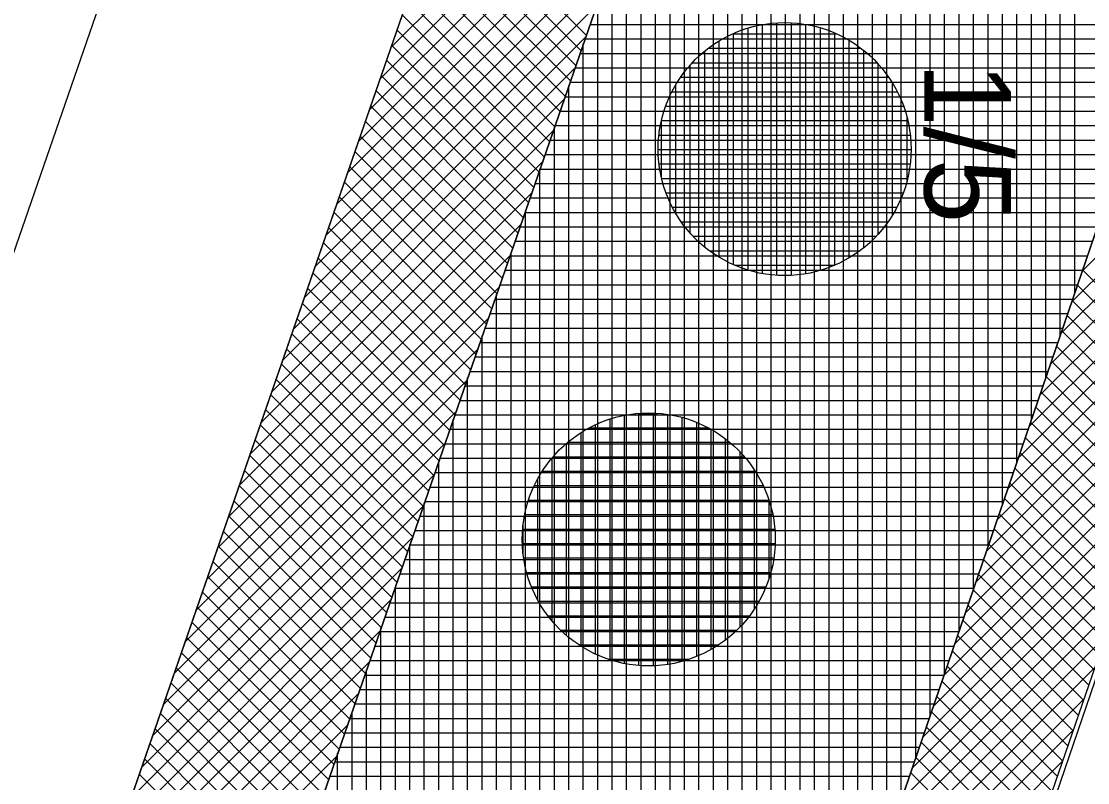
# Model space of a CAD drawing. Extents: x -565346 to -564154, y -1097386 to -1095620.
# Drawn here: x -564193.91 to -564179.15, y -1096327 to -1096316.47 of the extents above; entities that cross this region are included whole.
import ezdxf

# ---------------------------------------------------------------- set-up
doc = ezdxf.new("R2010")
doc.units = 0
for name, color, linetype in [('Vrstva 1', 7, 'Continuous'), ('Vrstva 13', 7, 'Continuous'), ('Vrstva 40', 7, 'Continuous'), ('Vrstva 41', 7, 'Continuous'), ('Vrstva 42', 7, 'Continuous'), ('Vrstva 43', 7, 'Continuous'), ('Vrstva 44', 7, 'Continuous')]:
    doc.layers.add(name, color=color, linetype=linetype)

msp = doc.modelspace()

# ---------------------------------------------------------------- linework, layer by layer
at = {"layer": 'Vrstva 1'}
for p, q in [((-564187.49, -1096300.83), (-564202.39, -1096343.85)), ((-564183.37, -1096301.17), (-564225.11, -1096421.68))]:
    msp.add_line(p, q, dxfattribs=at)
at = {"layer": 'Vrstva 13'}
msp.add_line((-564171.03, -1096302.15), (-564215.39, -1096431.76), dxfattribs=at)
at = {"layer": 'Vrstva 41'}
for points in [[(-564215.226, -1096425.104), (-564213.26, -1096425.74), (-564190.01, -1096357.19), (-564171.03, -1096302.15), (-564177.55, -1096264.11), (-564190.98, -1096227.75), (-564194.264, -1096223.181), (-564195.888, -1096224.348), (-564192.762, -1096228.697), (-564179.49, -1096264.63), (-564173.087, -1096301.985)], [(-564225.11, -1096421.68), (-564222.748, -1096422.498), (-564180.797, -1096301.38), (-564186.765, -1096266.582), (-564199.442, -1096232.246), (-564201.974, -1096228.723), (-564204.005, -1096230.182), (-564201.67, -1096233.43), (-564189.19, -1096267.23), (-564183.37, -1096301.17)]]:
    msp.add_lwpolyline(points, close=True, dxfattribs=at)
at = {"layer": 'Vrstva 42'}
for p, q in [((-564184.748, -1096312.788), (-564188.796, -1096316.835)), ((-564184.898, -1096313.22), (-564188.946, -1096317.268)), ((-564185.048, -1096313.653), (-564189.096, -1096317.701)), ((-564185.198, -1096314.086), (-564189.245, -1096318.133)), ((-564185.348, -1096314.518), (-564189.395, -1096318.566)), ((-564188.055, -1096314.695), (-564186.089, -1096316.66)), ((-564188.127, -1096314.905), (-564186.162, -1096316.87)), ((-564185.498, -1096314.951), (-564189.545, -1096318.999)), ((-564188.2, -1096315.115), (-564186.235, -1096317.08)), ((-564185.647, -1096315.384), (-564189.695, -1096319.432)), ((-564188.273, -1096315.325), (-564186.308, -1096317.29)), ((-564188.346, -1096315.535), (-564186.381, -1096317.5)), ((-564185.797, -1096315.817), (-564189.845, -1096319.864)), ((-564188.418, -1096315.745), (-564186.453, -1096317.71)), ((-564188.491, -1096315.955), (-564186.526, -1096317.92)), ((-564185.947, -1096316.249), (-564189.995, -1096320.297)), ((-564188.564, -1096316.165), (-564186.599, -1096318.131)), ((-564188.637, -1096316.376), (-564186.672, -1096318.341)), ((-564186.097, -1096316.682), (-564190.145, -1096320.73)), ((-564188.709, -1096316.586), (-564186.744, -1096318.551)), ((-564188.782, -1096316.796), (-564186.817, -1096318.761)), ((-564176.071, -1096316.769), (-564179.227, -1096319.924)), ((-564188.855, -1096317.006), (-564186.89, -1096318.971)), ((-564186.247, -1096317.115), (-564190.295, -1096321.162)), ((-564188.928, -1096317.216), (-564186.963, -1096319.181)), ((-564176.22, -1096317.2), (-564179.374, -1096320.354)), ((-564189, -1096317.426), (-564187.035, -1096319.391)), ((-564186.397, -1096317.547), (-564190.444, -1096321.595)), ((-564189.073, -1096317.636), (-564187.108, -1096319.601)), ((-564176.369, -1096317.632), (-564179.521, -1096320.785)), ((-564189.146, -1096317.846), (-564187.181, -1096319.811)), ((-564186.547, -1096317.98), (-564190.594, -1096322.028)), ((-564189.219, -1096318.056), (-564187.254, -1096320.021)), ((-564176.518, -1096318.064), (-564179.669, -1096321.215)), ((-564189.291, -1096318.266), (-564187.326, -1096320.231)), ((-564186.697, -1096318.413), (-564190.744, -1096322.461)), ((-564189.364, -1096318.476), (-564187.399, -1096320.441)), ((-564176.667, -1096318.495), (-564179.816, -1096321.645)), ((-564189.437, -1096318.686), (-564187.472, -1096320.651)), ((-564186.846, -1096318.846), (-564190.894, -1096322.893)), ((-564189.51, -1096318.897), (-564187.545, -1096320.862)), ((-564176.815, -1096318.927), (-564179.963, -1096322.075)), ((-564189.583, -1096319.107), (-564187.617, -1096321.072)), ((-564186.996, -1096319.278), (-564191.044, -1096323.326)), ((-564189.655, -1096319.317), (-564187.69, -1096321.282)), ((-564176.964, -1096319.359), (-564180.11, -1096322.505)), ((-564189.728, -1096319.527), (-564187.763, -1096321.492)), ((-564187.146, -1096319.711), (-564191.194, -1096323.759)), ((-564189.801, -1096319.737), (-564187.836, -1096321.702)), ((-564177.113, -1096319.791), (-564180.257, -1096322.935)), ((-564189.874, -1096319.947), (-564187.909, -1096321.912)), ((-564179.221, -1096319.906), (-564177.683, -1096321.444)), ((-564187.296, -1096320.144), (-564191.344, -1096324.191)), ((-564189.946, -1096320.157), (-564187.981, -1096322.122)), ((-564177.262, -1096320.222), (-564180.404, -1096323.365)), ((-564179.293, -1096320.117), (-564177.756, -1096321.654)), ((-564190.019, -1096320.367), (-564188.054, -1096322.332)), ((-564179.365, -1096320.328), (-564177.828, -1096321.864)), ((-564179.437, -1096320.538), (-564177.901, -1096322.075)), ((-564187.446, -1096320.577), (-564191.494, -1096324.624)), ((-564190.092, -1096320.577), (-564188.127, -1096322.542)), ((-564177.411, -1096320.654), (-564180.552, -1096323.795)), ((-564190.165, -1096320.787), (-564188.2, -1096322.752)), ((-564179.509, -1096320.749), (-564177.973, -1096322.285)), ((-564179.581, -1096320.96), (-564178.046, -1096322.495)), ((-564187.596, -1096321.009), (-564191.643, -1096325.057)), ((-564190.237, -1096320.997), (-564188.272, -1096322.962)), ((-564177.56, -1096321.086), (-564180.699, -1096324.225)), ((-564190.31, -1096321.207), (-564188.345, -1096323.172)), ((-564179.653, -1096321.17), (-564178.118, -1096322.706)), ((-564190.383, -1096321.417), (-564188.418, -1096323.383)), ((-564179.726, -1096321.381), (-564178.191, -1096322.916)), ((-564187.746, -1096321.442), (-564191.793, -1096325.49)), ((-564177.709, -1096321.517), (-564180.846, -1096324.655)), ((-564190.456, -1096321.628), (-564188.491, -1096323.593)), ((-564179.798, -1096321.592), (-564178.263, -1096323.126)), ((-564187.896, -1096321.875), (-564191.943, -1096325.922)), ((-564190.528, -1096321.838), (-564188.563, -1096323.803)), ((-564179.87, -1096321.803), (-564178.336, -1096323.337)), ((-564177.858, -1096321.949), (-564180.993, -1096325.085)), ((-564179.942, -1096322.013), (-564178.408, -1096323.547)), ((-564190.601, -1096322.048), (-564188.636, -1096324.013)), ((-564188.046, -1096322.307), (-564192.093, -1096326.355)), ((-564190.674, -1096322.258), (-564188.709, -1096324.223)), ((-564180.014, -1096322.224), (-564178.481, -1096323.757)), ((-564190.747, -1096322.468), (-564188.782, -1096324.433)), ((-564178.006, -1096322.381), (-564181.14, -1096325.515)), ((-564180.086, -1096322.435), (-564178.554, -1096323.967)), ((-564188.195, -1096322.74), (-564192.243, -1096326.788)), ((-564190.82, -1096322.678), (-564188.854, -1096324.643)), ((-564180.158, -1096322.646), (-564178.626, -1096324.178)), ((-564190.892, -1096322.888), (-564188.927, -1096324.853)), ((-564178.155, -1096322.813), (-564181.288, -1096325.945)), ((-564180.23, -1096322.856), (-564178.699, -1096324.388)), ((-564188.345, -1096323.173), (-564192.393, -1096327.22)), ((-564190.965, -1096323.098), (-564189, -1096325.063)), ((-564180.303, -1096323.067), (-564178.771, -1096324.598)), ((-564191.038, -1096323.308), (-564189.073, -1096325.273)), ((-564178.304, -1096323.244), (-564181.435, -1096326.375)), ((-564180.375, -1096323.278), (-564178.844, -1096324.809)), ((-564180.447, -1096323.488), (-564178.916, -1096325.019)), ((-564188.495, -1096323.606), (-564192.543, -1096327.653)), ((-564191.111, -1096323.518), (-564189.146, -1096325.483)), ((-564191.183, -1096323.728), (-564189.218, -1096325.693)), ((-564178.453, -1096323.676), (-564181.582, -1096326.805)), ((-564180.519, -1096323.699), (-564178.989, -1096325.229)), ((-564191.256, -1096323.938), (-564189.291, -1096325.903)), ((-564180.591, -1096323.91), (-564179.061, -1096325.44)), ((-564188.645, -1096324.038), (-564192.693, -1096328.086)), ((-564191.329, -1096324.148), (-564189.364, -1096326.114)), ((-564178.602, -1096324.108), (-564181.729, -1096327.235)), ((-564180.663, -1096324.121), (-564179.134, -1096325.65)), ((-564191.402, -1096324.359), (-564189.437, -1096326.324)), ((-564180.735, -1096324.331), (-564179.206, -1096325.86)), ((-564188.795, -1096324.471), (-564192.843, -1096328.519)), ((-564191.474, -1096324.569), (-564189.509, -1096326.534)), ((-564178.751, -1096324.539), (-564181.876, -1096327.665)), ((-564180.807, -1096324.542), (-564179.279, -1096326.071)), ((-564191.547, -1096324.779), (-564189.582, -1096326.744)), ((-564180.88, -1096324.753), (-564179.351, -1096326.281)), ((-564188.945, -1096324.904), (-564192.992, -1096328.951)), ((-564178.9, -1096324.971), (-564182.023, -1096328.095)), ((-564180.952, -1096324.963), (-564179.424, -1096326.491)), ((-564191.62, -1096324.989), (-564189.655, -1096326.954)), ((-564191.693, -1096325.199), (-564189.728, -1096327.164)), ((-564181.024, -1096325.174), (-564179.496, -1096326.702)), ((-564189.095, -1096325.337), (-564193.142, -1096329.384)), ((-564191.765, -1096325.409), (-564189.8, -1096327.374)), ((-564179.049, -1096325.403), (-564182.171, -1096328.525)), ((-564181.096, -1096325.385), (-564179.569, -1096326.912)), ((-564191.838, -1096325.619), (-564189.873, -1096327.584)), ((-564181.168, -1096325.596), (-564179.641, -1096327.122)), ((-564189.245, -1096325.769), (-564193.292, -1096329.817)), ((-564191.911, -1096325.829), (-564189.946, -1096327.794)), ((-564179.197, -1096325.835), (-564182.318, -1096328.955)), ((-564181.24, -1096325.806), (-564179.714, -1096327.333)), ((-564191.984, -1096326.039), (-564190.019, -1096328.004)), ((-564181.312, -1096326.017), (-564179.786, -1096327.543)), ((-564189.394, -1096326.202), (-564193.442, -1096330.25)), ((-564192.056, -1096326.249), (-564190.091, -1096328.214)), ((-564179.346, -1096326.266), (-564182.465, -1096329.385)), ((-564181.384, -1096326.228), (-564179.859, -1096327.753)), ((-564181.457, -1096326.439), (-564179.932, -1096327.963)), ((-564192.129, -1096326.459), (-564190.164, -1096328.424)), ((-564189.544, -1096326.635), (-564193.592, -1096330.682)), ((-564192.202, -1096326.669), (-564190.237, -1096328.634)), ((-564179.495, -1096326.698), (-564182.612, -1096329.815)), ((-564181.529, -1096326.649), (-564180.004, -1096328.174)), ((-564192.275, -1096326.88), (-564190.31, -1096328.845)), ((-564181.601, -1096326.86), (-564180.077, -1096328.384))]:
    msp.add_line(p, q, dxfattribs=at)
at = {"layer": 'Vrstva 43'}
for p, q in [((-564180.73, -1096324.316), (-564180.73, -1096261.273)), ((-564180.53, -1096323.731), (-564180.53, -1096261.814)), ((-564180.33, -1096323.147), (-564180.33, -1096262.356)), ((-564180.13, -1096322.563), (-564180.13, -1096262.897)), ((-564179.93, -1096321.978), (-564179.93, -1096263.439)), ((-564179.73, -1096321.394), (-564179.73, -1096263.98)), ((-564179.53, -1096320.81), (-564179.53, -1096264.522)), ((-564179.33, -1096320.225), (-564179.33, -1096265.563)), ((-564180.93, -1096324.9), (-564180.93, -1096301.764)), ((-564181.13, -1096325.485), (-564181.13, -1096302.341)), ((-564181.33, -1096326.069), (-564181.33, -1096302.919)), ((-564181.53, -1096326.653), (-564181.53, -1096303.496)), ((-564181.73, -1096327.238), (-564181.73, -1096304.074)), ((-564181.93, -1096327.822), (-564181.93, -1096304.651)), ((-564182.13, -1096328.406), (-564182.13, -1096305.229)), ((-564182.33, -1096328.991), (-564182.33, -1096305.806)), ((-564182.53, -1096329.575), (-564182.53, -1096306.383)), ((-564182.73, -1096330.159), (-564182.73, -1096306.961)), ((-564182.93, -1096330.744), (-564182.93, -1096307.538)), ((-564183.13, -1096331.328), (-564183.13, -1096308.116)), ((-564183.33, -1096331.912), (-564183.33, -1096308.693)), ((-564183.53, -1096332.497), (-564183.53, -1096309.271)), ((-564183.73, -1096333.081), (-564183.73, -1096309.848)), ((-564183.93, -1096333.665), (-564183.93, -1096310.425)), ((-564184.13, -1096334.25), (-564184.13, -1096311.003)), ((-564184.33, -1096334.834), (-564184.33, -1096311.58)), ((-564184.53, -1096335.418), (-564184.53, -1096312.158)), ((-564184.73, -1096336.003), (-564184.73, -1096312.735)), ((-564184.93, -1096336.587), (-564184.93, -1096313.313)), ((-564185.13, -1096337.171), (-564185.13, -1096313.89)), ((-564185.33, -1096337.756), (-564185.33, -1096314.467)), ((-564185.53, -1096338.34), (-564185.53, -1096315.045)), ((-564185.73, -1096338.925), (-564185.73, -1096315.622)), ((-564185.93, -1096339.509), (-564185.93, -1096316.2)), ((-564186.037, -1096316.51), (-564178.058, -1096316.51)), ((-564186.107, -1096316.71), (-564178.127, -1096316.71)), ((-564186.13, -1096340.093), (-564186.13, -1096316.777)), ((-564186.176, -1096316.91), (-564178.195, -1096316.91)), ((-564186.245, -1096317.11), (-564178.264, -1096317.11)), ((-564186.33, -1096340.678), (-564186.33, -1096317.354)), ((-564186.315, -1096317.31), (-564178.332, -1096317.31)), ((-564186.384, -1096317.51), (-564178.401, -1096317.51)), ((-564186.453, -1096317.71), (-564178.469, -1096317.71)), ((-564186.53, -1096341.262), (-564186.53, -1096317.932)), ((-564186.522, -1096317.91), (-564178.538, -1096317.91)), ((-564186.592, -1096318.11), (-564178.606, -1096318.11)), ((-564186.661, -1096318.31), (-564178.674, -1096318.31)), ((-564186.73, -1096341.846), (-564186.73, -1096318.509)), ((-564186.73, -1096318.51), (-564178.743, -1096318.51)), ((-564186.799, -1096318.71), (-564178.811, -1096318.71)), ((-564186.869, -1096318.91), (-564178.88, -1096318.91)), ((-564186.938, -1096319.11), (-564178.948, -1096319.11)), ((-564186.93, -1096342.431), (-564186.93, -1096319.087)), ((-564187.007, -1096319.31), (-564179.017, -1096319.31)), ((-564187.077, -1096319.51), (-564179.085, -1096319.51)), ((-564187.13, -1096343.015), (-564187.13, -1096319.664)), ((-564187.146, -1096319.71), (-564179.154, -1096319.71)), ((-564187.215, -1096319.91), (-564179.222, -1096319.91)), ((-564187.33, -1096343.599), (-564187.33, -1096320.242)), ((-564187.284, -1096320.11), (-564179.291, -1096320.11)), ((-564187.354, -1096320.31), (-564179.359, -1096320.31)), ((-564187.423, -1096320.51), (-564179.427, -1096320.51)), ((-564187.53, -1096344.184), (-564187.53, -1096320.819)), ((-564187.492, -1096320.71), (-564179.496, -1096320.71)), ((-564187.562, -1096320.91), (-564179.564, -1096320.91)), ((-564187.631, -1096321.11), (-564179.633, -1096321.11)), ((-564187.73, -1096344.768), (-564187.73, -1096321.396)), ((-564187.7, -1096321.31), (-564179.701, -1096321.31)), ((-564187.769, -1096321.51), (-564179.77, -1096321.51)), ((-564187.839, -1096321.71), (-564179.838, -1096321.71)), ((-564187.93, -1096345.352), (-564187.93, -1096321.974)), ((-564187.908, -1096321.91), (-564179.907, -1096321.91)), ((-564187.977, -1096322.11), (-564179.975, -1096322.11)), ((-564188.046, -1096322.31), (-564180.043, -1096322.31)), ((-564188.13, -1096345.937), (-564188.13, -1096322.551)), ((-564188.116, -1096322.51), (-564180.112, -1096322.51)), ((-564188.185, -1096322.71), (-564180.18, -1096322.71)), ((-564188.254, -1096322.91), (-564180.249, -1096322.91)), ((-564188.33, -1096346.521), (-564188.33, -1096323.129)), ((-564188.324, -1096323.11), (-564180.317, -1096323.11)), ((-564188.393, -1096323.31), (-564180.386, -1096323.31)), ((-564188.462, -1096323.51), (-564180.454, -1096323.51)), ((-564188.531, -1096323.71), (-564180.523, -1096323.71)), ((-564188.53, -1096347.105), (-564188.53, -1096323.706)), ((-564188.601, -1096323.91), (-564180.591, -1096323.91)), ((-564188.67, -1096324.11), (-564180.66, -1096324.11)), ((-564188.739, -1096324.31), (-564180.728, -1096324.31)), ((-564188.73, -1096347.69), (-564188.73, -1096324.284)), ((-564188.808, -1096324.51), (-564180.796, -1096324.51)), ((-564188.878, -1096324.71), (-564180.865, -1096324.71)), ((-564188.947, -1096324.91), (-564180.933, -1096324.91)), ((-564188.93, -1096348.274), (-564188.93, -1096324.861)), ((-564189.016, -1096325.11), (-564181.002, -1096325.11)), ((-564189.086, -1096325.31), (-564181.07, -1096325.31)), ((-564189.155, -1096325.51), (-564181.139, -1096325.51)), ((-564189.13, -1096348.858), (-564189.13, -1096325.438)), ((-564189.224, -1096325.71), (-564181.207, -1096325.71)), ((-564189.293, -1096325.91), (-564181.276, -1096325.91)), ((-564189.363, -1096326.11), (-564181.344, -1096326.11)), ((-564189.33, -1096349.443), (-564189.33, -1096326.016)), ((-564189.432, -1096326.31), (-564181.413, -1096326.31)), ((-564189.53, -1096350.027), (-564189.53, -1096326.593)), ((-564189.501, -1096326.51), (-564181.481, -1096326.51)), ((-564189.57, -1096326.71), (-564181.549, -1096326.71)), ((-564189.64, -1096326.91), (-564181.618, -1096326.91))]:
    msp.add_line(p, q, dxfattribs=at)
msp.add_lwpolyline([(-564186.765, -1096266.582), (-564180.797, -1096301.38), (-564222.748, -1096422.498), (-564225.11, -1096421.68), (-564223.32, -1096427.69), (-564219.79, -1096430.8), (-564216.6, -1096431.71), (-564215.39, -1096431.76), (-564213.26, -1096425.74), (-564215.226, -1096425.104), (-564173.087, -1096301.985), (-564179.49, -1096264.63)], dxfattribs=at)
at = {"layer": 'Vrstva 44'}
for p, q in [((-564183.85, -1096319.909), (-564183.85, -1096316.56)), ((-564183.65, -1096319.955), (-564183.65, -1096316.511)), ((-564183.45, -1096319.979), (-564183.45, -1096316.489)), ((-564183.25, -1096319.98), (-564183.25, -1096316.488)), ((-564183.05, -1096319.959), (-564183.05, -1096316.511)), ((-564182.85, -1096319.911), (-564182.85, -1096316.556)), ((-564184.062, -1096316.64), (-564182.626, -1096316.64)), ((-564184.05, -1096319.833), (-564184.05, -1096316.635)), ((-564182.65, -1096319.838), (-564182.65, -1096316.629)), ((-564184.401, -1096316.84), (-564182.289, -1096316.84)), ((-564184.25, -1096319.729), (-564184.25, -1096316.738)), ((-564182.45, -1096319.738), (-564182.45, -1096316.732)), ((-564184.45, -1096319.589), (-564184.45, -1096316.88)), ((-564182.25, -1096319.597), (-564182.25, -1096316.869)), ((-564184.65, -1096319.397), (-564184.65, -1096317.069)), ((-564184.621, -1096317.04), (-564182.067, -1096317.04)), ((-564182.05, -1096319.412), (-564182.05, -1096317.059)), ((-564184.783, -1096317.24), (-564181.904, -1096317.24)), ((-564184.902, -1096317.44), (-564181.787, -1096317.44)), ((-564184.85, -1096319.124), (-564184.85, -1096317.343)), ((-564181.85, -1096319.145), (-564181.85, -1096317.327)), ((-564184.99, -1096317.64), (-564181.7, -1096317.64)), ((-564185.05, -1096318.622), (-564185.05, -1096317.85)), ((-564185.048, -1096317.84), (-564181.64, -1096317.84)), ((-564181.65, -1096318.67), (-564181.65, -1096317.803)), ((-564185.081, -1096318.04), (-564181.606, -1096318.04)), ((-564185.092, -1096318.24), (-564181.596, -1096318.24)), ((-564185.081, -1096318.44), (-564181.608, -1096318.44)), ((-564185.046, -1096318.64), (-564181.644, -1096318.64)), ((-564184.984, -1096318.84), (-564181.703, -1096318.84)), ((-564184.895, -1096319.04), (-564181.793, -1096319.04)), ((-564184.776, -1096319.24), (-564181.914, -1096319.24)), ((-564184.61, -1096319.44), (-564182.078, -1096319.44)), ((-564184.383, -1096319.64), (-564182.303, -1096319.64)), ((-564184.036, -1096319.84), (-564182.654, -1096319.84)), ((-564185.76, -1096325.298), (-564185.76, -1096321.97)), ((-564185.56, -1096325.35), (-564185.56, -1096321.918)), ((-564185.368, -1096321.89), (-564185.106, -1096321.89)), ((-564185.36, -1096325.377), (-564185.36, -1096321.89)), ((-564185.16, -1096325.381), (-564185.16, -1096321.887)), ((-564184.96, -1096325.363), (-564184.96, -1096321.906)), ((-564184.76, -1096325.321), (-564184.76, -1096321.949)), ((-564184.56, -1096325.251), (-564184.56, -1096322.016)), ((-564186.16, -1096325.112), (-564186.16, -1096322.156)), ((-564186.045, -1096322.09), (-564184.401, -1096322.09)), ((-564185.96, -1096325.22), (-564185.96, -1096322.048)), ((-564184.36, -1096325.154), (-564184.36, -1096322.114)), ((-564186.36, -1096324.963), (-564186.36, -1096322.305)), ((-564186.342, -1096322.29), (-564184.105, -1096322.29)), ((-564184.16, -1096325.022), (-564184.16, -1096322.247)), ((-564183.96, -1096324.842), (-564183.96, -1096322.426)), ((-564186.56, -1096324.764), (-564186.56, -1096322.506)), ((-564186.547, -1096322.49), (-564183.901, -1096322.49)), ((-564186.695, -1096322.69), (-564183.753, -1096322.69)), ((-564183.76, -1096324.589), (-564183.76, -1096322.678)), ((-564186.808, -1096322.89), (-564183.642, -1096322.89)), ((-564186.76, -1096324.47), (-564186.76, -1096322.799)), ((-564186.886, -1096323.09), (-564183.561, -1096323.09)), ((-564183.56, -1096324.169), (-564183.56, -1096323.093)), ((-564186.938, -1096323.29), (-564183.51, -1096323.29)), ((-564186.967, -1096323.49), (-564183.482, -1096323.49)), ((-564186.96, -1096323.849), (-564186.96, -1096323.426)), ((-564186.973, -1096323.69), (-564183.477, -1096323.69)), ((-564186.955, -1096323.89), (-564183.494, -1096323.89)), ((-564186.912, -1096324.09), (-564183.535, -1096324.09)), ((-564186.845, -1096324.29), (-564183.604, -1096324.29)), ((-564186.75, -1096324.49), (-564183.7, -1096324.49)), ((-564186.617, -1096324.69), (-564183.829, -1096324.69)), ((-564186.442, -1096324.89), (-564184.008, -1096324.89)), ((-564186.193, -1096325.09), (-564184.257, -1096325.09)), ((-564185.784, -1096325.29), (-564184.663, -1096325.29))]:
    msp.add_line(p, q, dxfattribs=at)
for centre in [(-564183.344, -1096318.234), (-564185.224, -1096323.634)]:
    msp.add_circle(centre, 1.75, dxfattribs=at)

# ---------------------------------------------------------------- texts
at = {"layer": 'Vrstva 40'}
msp.add_text('1/5', height=1.2, rotation=270, dxfattribs=at).set_placement((-564181.41, -1096317.03))

doc.saveas('drawing.dxf')
